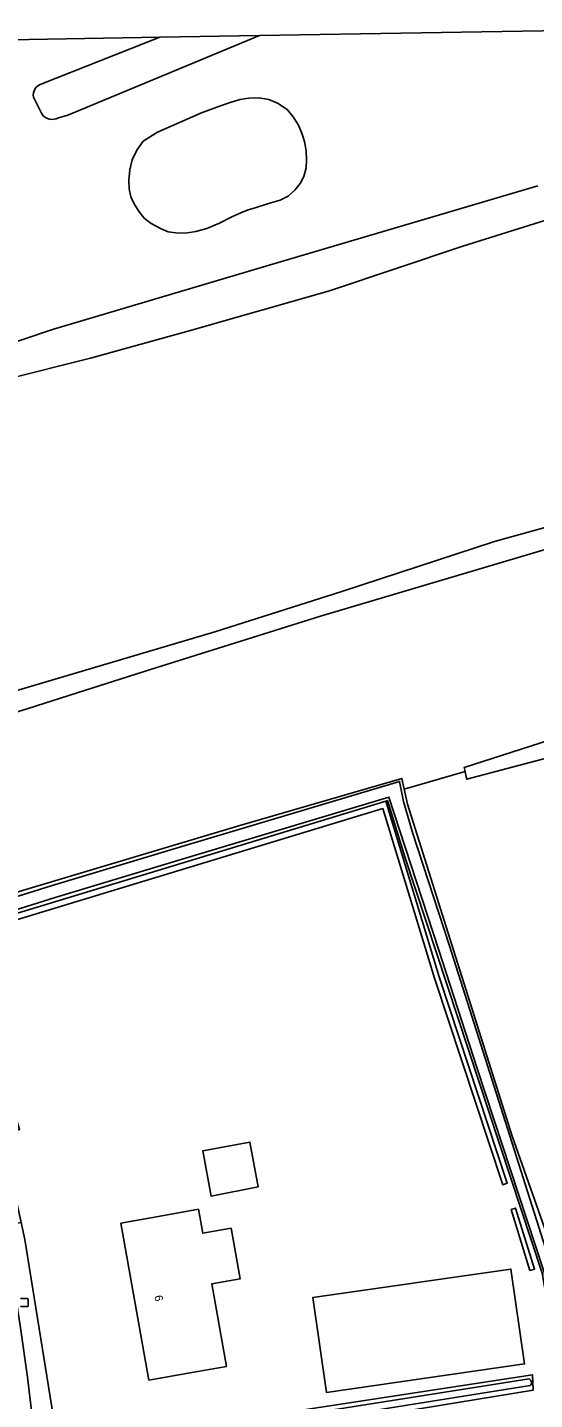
# Model space of a CAD drawing. Extents: x 162510 to 163918, y 388494 to 389774.
# Drawn here: x 163138.2 to 163201.6, y 389595.4 to 389766.8 of the extents above; entities that cross this region are included whole.
import ezdxf

# ---------------------------------------------------------------- set-up
doc = ezdxf.new("R2010")
doc.units = 0
for name, color, linetype in [('IMGEO_Erf', 7, 'Continuous'), ('IMGEO_Grasland_agrarisch', 7, 'Continuous'), ('IMGEO_Grasland_overig', 7, 'Continuous'), ('IMGEO_Groenvoorziening', 7, 'Continuous'), ('IMGEO_Haag', 7, 'Continuous'), ('IMGEO_Kolk', 7, 'Continuous'), ('IMGEO_Loofbos', 7, 'Continuous'), ('IMGEO_Oever', 7, 'Continuous'), ('IMGEO_Pand', 7, 'Continuous'), ('IMGEO_Pand_nummerreeks', 7, 'Continuous'), ('IMGEO_Rijbaan_lokaal_gesloten', 7, 'Continuous'), ('IMGEO_Rijbaan_lokaal_open', 7, 'Continuous'), ('IMGEO_Sloot', 7, 'Continuous'), ('IMGEO_Waterloop', 7, 'Continuous')]:
    doc.layers.add(name, color=color, linetype=linetype)

msp = doc.modelspace()

# ---------------------------------------------------------------- linework, layer by layer
at = {"layer": 'IMGEO_Erf'}
for points in [[(163146.78, 389560.38), (163147.56, 389555.75), (163147.85, 389554.47), (163200.47, 389563.08), (163209.16, 389564.77), (163211.12, 389565.15), (163210.61, 389567.92), (163211.95, 389568.29), (163210.99, 389575.22), (163208.34, 389574.96), (163206.56, 389587.55), (163202.54, 389611.21), (163185.36, 389663.19), (163183.2, 389670.23), (163182.98, 389670.17), (163189.65, 389648.22), (163198.16, 389622.43), (163197.59, 389622.24), (163189.08, 389648.04), (163182.62, 389669.26)], [(163182.62, 389669.26), (163129.68, 389653.16), (163134.78, 389636.98), (163137.23, 389629.16), (163136.65, 389628.98), (163134.21, 389636.8), (163129.11, 389652.98), (163128.88, 389653.71), (163128.66, 389653.64), (163127.75, 389653.25), (163135.63, 389625.83), (163137.44, 389617.53), (163137.9, 389615.42), (163141.86, 389590.82)], [(163143.07, 389589.58), (163201.3, 389598.51), (163201.38, 389596.57), (163184.87, 389593.87)]]:
    msp.add_lwpolyline(points, dxfattribs=at)
for points in [[(163160.12, 389626.49), (163166.02, 389627.57), (163167.03, 389621.98), (163161.17, 389620.83)], [(163154.82, 389618.32), (163159.58, 389619.17), (163160.12, 389616.18), (163163.66, 389616.81), (163164.79, 389610.48), (163161.25, 389609.85), (163163.08, 389599.55), (163158.32, 389598.71), (163153.4, 389597.83), (163149.9, 389617.44)], [(163198.64, 389619.15), (163199.21, 389619.32), (163201.57, 389611.7), (163200.99, 389611.52)], [(163198.61, 389611.71), (163200.32, 389599.85), (163175.56, 389596.29), (163173.86, 389608.15)]]:
    msp.add_lwpolyline(points, close=True, dxfattribs=at)
at = {"layer": 'IMGEO_Grasland_agrarisch'}
for points in [[(163221.12, 389707.01), (163174.85, 389693.27), (163153.6, 389686.6), (163145.34, 389683.97), (163138.31, 389681.76), (163128.29, 389678.66), (163119.39, 389675.84), (163118.6, 389675.44), (163122.28, 389667.1), (163123.95, 389662.66), (163127.06, 389655.65), (163128.25, 389656.23), (163164.76, 389667.14), (163184.98, 389673), (163185.27, 389671.67), (163192.89, 389673.85), (163192.77, 389674.36), (163208.18, 389679.31)], [(163297.17, 389702.51), (163289.96, 389700.48), (163277.82, 389697.22), (163262.01, 389692.5), (163249.69, 389688.83), (163236.87, 389684.56), (163221.91, 389680.54), (163193.11, 389672.91), (163192.99, 389673.37), (163192.89, 389673.85), (163185.27, 389671.67), (163185.7, 389669.77), (163198.78, 389628.32), (163204.59, 389611.79), (163204.95, 389610.01), (163240.99, 389618.17), (163260.86, 389623.21), (163287.25, 389629.6), (163301.29, 389632.53)]]:
    msp.add_lwpolyline(points, dxfattribs=at)
at = {"layer": 'IMGEO_Grasland_overig'}
for points in [[(163227.79, 389766.83), (163167.23, 389765.81), (163143.28, 389755.87), (163142.09, 389755.53)], [(163154.74, 389765.6), (163128.98, 389765.17), (163099.82, 389764.68), (163099.8, 389764.24), (163099.99, 389762.8), (163100.34, 389761.29), (163100.86, 389759.93), (163101.7, 389758.54), (163107.92, 389750.97), (163109.9, 389752.61), (163112.8, 389754.86), (163124.39, 389754.15), (163126.86, 389750.62), (163127.73, 389748.96), (163115.29, 389742.12), (163116.01, 389740.57), (163119.24, 389740.19), (163129.7, 389725.19), (163141.35, 389729.09), (163168.42, 389737.11), (163201.99, 389747.04)], [(163140, 389759.77), (163154.74, 389765.6)], [(163140.05, 389755.97), (163138.96, 389758.1)]]:
    msp.add_lwpolyline(points, dxfattribs=at)
msp.add_lwpolyline([(163169.44, 389757.36), (163170.66, 389756.57), (163171.41, 389755.67), (163172.09, 389754.6), (163172.55, 389753.51), (163172.82, 389752.56), (163173.02, 389751.41), (163173.1, 389750.27), (163173.03, 389749.28), (163172.76, 389748.21), (163172.28, 389747.32), (163171.64, 389746.48), (163170.8, 389745.74), (163169.79, 389745.27), (163168.35, 389744.84), (163166.54, 389744.24), (163165.8, 389744.04), (163164.88, 389743.67), (163163.77, 389743.18), (163162.21, 389742.38), (163160.63, 389741.73), (163159.26, 389741.33), (163158.22, 389741.17), (163157.09, 389741.13), (163155.81, 389741.31), (163154.91, 389741.65), (163153.66, 389742.32), (163152.8, 389743.01), (163152.23, 389743.74), (163151.61, 389744.7), (163151.15, 389745.66), (163150.92, 389746.68), (163150.9, 389747.74), (163151.02, 389749.03), (163151.31, 389750.28), (163151.87, 389751.5), (163152.66, 389752.61), (163154.45, 389753.73), (163159.98, 389756.16), (163162.33, 389757.05), (163163.67, 389757.51), (163164.81, 389757.81), (163165.89, 389758), (163167.14, 389758.02), (163168.38, 389757.81)], close=True, dxfattribs=at)
for centre, radius, start, end in [((163140.41, 389758.36), 1.47, 106.0897, 190.1276), ((163141.33, 389756.94), 1.6, 216.9454, 298.3663)]:
    msp.add_arc(centre, radius, start, end, dxfattribs=at)
at = {"layer": 'IMGEO_Groenvoorziening'}
for points in [[(163182.62, 389669.26), (163189.08, 389648.04), (163197.59, 389622.24), (163198.16, 389622.43), (163189.65, 389648.22), (163182.98, 389670.17), (163128.88, 389653.71), (163129.11, 389652.98), (163134.21, 389636.8), (163136.65, 389628.98), (163137.23, 389629.16), (163134.78, 389636.98), (163129.68, 389653.16)], [(163198.64, 389619.15), (163200.99, 389611.52), (163201.57, 389611.7), (163199.21, 389619.32)]]:
    msp.add_lwpolyline(points, close=True, dxfattribs=at)
at = {"layer": 'IMGEO_Haag'}
for points in [[(163182.62, 389669.26), (163189.08, 389648.04), (163197.59, 389622.24), (163198.16, 389622.43), (163189.65, 389648.22), (163182.98, 389670.17), (163128.88, 389653.71), (163129.11, 389652.98), (163134.21, 389636.8), (163136.65, 389628.98), (163137.23, 389629.16), (163134.78, 389636.98), (163129.68, 389653.16)], [(163198.64, 389619.15), (163200.99, 389611.52), (163201.57, 389611.7), (163199.21, 389619.32)]]:
    msp.add_lwpolyline(points, close=True, dxfattribs=at)
at = {"layer": 'IMGEO_Kolk'}
for p, q in [((163137.37, 389608.03), (163138.22, 389608.03)), ((163138.22, 389607.03), (163137.37, 389607.03)), ((163138.3, 389607.96), (163138.3, 389607.1))]:
    msp.add_line(p, q, dxfattribs=at)
for points in [[(163137.37, 389608.03), (163138.22, 389608.03)], [(163138.22, 389607.03), (163137.37, 389607.03)], [(163138.3, 389607.96), (163138.3, 389607.1)]]:
    msp.add_lwpolyline(points, dxfattribs=at)
for centre, start, end in [((163138.22, 389607.95), 1.552, 88.448), ((163138.22, 389607.95), 1.552, 88.448), ((163138.22, 389607.1), 271.552, 358.448), ((163138.22, 389607.1), 271.552, 358.448)]:
    msp.add_arc(centre, 0.0765, start, end, dxfattribs=at)
at = {"layer": 'IMGEO_Loofbos'}
for points in [[(163206.42, 389743.82), (163192.61, 389739.52), (163175.95, 389733.92), (163158.42, 389728.94), (163146.11, 389725.52), (163135.48, 389722.83)], [(163131.11, 389682.28), (163161.64, 389691.33), (163177.48, 389696.34), (163196.56, 389702.6), (163240.24, 389714.74)]]:
    msp.add_lwpolyline(points, dxfattribs=at)
at = {"layer": 'IMGEO_Oever'}
for points in [[(163204.59, 389611.79), (163198.78, 389628.32), (163185.7, 389669.77), (163185.27, 389671.67), (163184.98, 389673), (163164.76, 389667.14), (163128.25, 389656.23), (163127.06, 389655.65), (163125.95, 389655.11), (163126.26, 389652.6), (163127.75, 389653.25), (163128.66, 389653.64), (163128.88, 389653.71), (163182.98, 389670.17), (163183.2, 389670.23), (163185.36, 389663.19), (163202.54, 389611.21)], [(163127.36, 389654.81), (163127.42, 389654.95), (163127.49, 389655.1), (163128.65, 389655.68), (163141.2, 389659.58), (163157.51, 389664.5), (163184.71, 389672.63), (163185.18, 389670.12), (163186.36, 389666.11), (163190.93, 389652.11), (163195.7, 389637.16), (163203.77, 389611.71), (163205.31, 389601.98), (163207.46, 389588.09), (163208.42, 389584.17), (163209.29, 389580.64), (163210.38, 389576.22), (163210.35, 389576.08), (163210.31, 389575.95)], [(163189.57, 389651.67), (163183.37, 389670.68), (163157.96, 389663.03), (163141.7, 389658.12), (163128.51, 389654), (163128.06, 389653.81)], [(163209.32, 389575.82), (163206.7, 389587.88), (163204.55, 389601.86), (163202.71, 389611.45), (163194.4, 389636.75), (163189.57, 389651.67)], [(163201.3, 389598.51), (163143.07, 389589.58), (163142.27, 389589.02), (163142.41, 389588.43), (163143.22, 389588.95), (163174.85, 389593.85), (163200.91, 389598)], [(163201.02, 389597.16), (163174.98, 389593.01), (163143.53, 389588.15), (163142.62, 389587.51), (163142.7, 389587.12), (163178.87, 389592.95), (163178.86, 389593.01), (163184.87, 389593.87), (163201.38, 389596.57), (163201.3, 389598.51)]]:
    msp.add_lwpolyline(points, dxfattribs=at)
for centre, radius, start, end in [((163199.78, 389596.88), 1.59, 28.0114, 44.7887), ((163200.64, 389597.68), 0.646, 306.3118, 331.4696), ((163200.91, 389597.48), 0.311, 339.9795, 28.1595)]:
    msp.add_arc(centre, radius, start, end, dxfattribs=at)
at = {"layer": 'IMGEO_Pand'}
for points in [[(163161.17, 389620.83), (163167.03, 389621.98), (163166.02, 389627.57), (163160.12, 389626.49)], [(163160.12, 389616.18), (163159.58, 389619.17), (163154.82, 389618.32), (163149.9, 389617.44), (163153.4, 389597.83), (163158.32, 389598.71), (163163.08, 389599.55), (163161.25, 389609.85), (163164.79, 389610.48), (163163.66, 389616.81)], [(163175.56, 389596.29), (163200.32, 389599.85), (163198.61, 389611.71), (163173.86, 389608.15)]]:
    msp.add_lwpolyline(points, close=True, dxfattribs=at)
at = {"layer": 'IMGEO_Rijbaan_lokaal_gesloten'}
msp.add_lwpolyline([(163141.59, 389569.92), (163141.05, 389573.69), (163140.09, 389579.9), (163139.71, 389583.14), (163139.5, 389586.1), (163139.43, 389588.1), (163138.22, 389598.19), (163137.34, 389604.37), (163136.22, 389611.66), (163135.21, 389617.1), (163135.2, 389617.13), (163135.05, 389618.01), (163134.84, 389619.05), (163133.21, 389626.24)], dxfattribs=at)
at = {"layer": 'IMGEO_Rijbaan_lokaal_open'}
msp.add_lwpolyline([(163137.9, 389615.42), (163137.44, 389617.53), (163135.6, 389617.2), (163135.2, 389617.13), (163135.21, 389617.1), (163136.22, 389611.66), (163137.34, 389604.37), (163138.22, 389598.19), (163139.43, 389588.1), (163139.61, 389588.09), (163142.03, 389590.07), (163141.86, 389590.82)], close=True, dxfattribs=at)
at = {"layer": 'IMGEO_Sloot'}
for points in [[(163154.74, 389765.6), (163140, 389759.77)], [(163142.09, 389755.53), (163143.28, 389755.87), (163167.23, 389765.81), (163154.74, 389765.6)], [(163138.96, 389758.1), (163140.05, 389755.97)], [(163201.99, 389747.04), (163168.42, 389737.11), (163141.35, 389729.09), (163129.7, 389725.19), (163096.12, 389712.1), (163098.61, 389709.59), (163103.91, 389711.81), (163127.61, 389720.05), (163135.48, 389722.83), (163146.11, 389725.52), (163158.42, 389728.94), (163175.95, 389733.92), (163192.61, 389739.52), (163206.42, 389743.82)], [(163240.24, 389714.74), (163196.56, 389702.6), (163177.48, 389696.34), (163161.64, 389691.33), (163131.11, 389682.28)], [(163128.29, 389678.66), (163138.31, 389681.76), (163145.34, 389683.97), (163153.6, 389686.6), (163174.85, 389693.27), (163221.12, 389707.01)]]:
    msp.add_lwpolyline(points, dxfattribs=at)
msp.add_lwpolyline([(163166.54, 389744.24), (163168.35, 389744.84), (163169.79, 389745.27), (163170.8, 389745.74), (163171.64, 389746.48), (163172.28, 389747.32), (163172.76, 389748.21), (163173.03, 389749.28), (163173.1, 389750.27), (163173.02, 389751.41), (163172.82, 389752.56), (163172.55, 389753.51), (163172.09, 389754.6), (163171.41, 389755.67), (163170.66, 389756.57), (163169.44, 389757.36), (163168.38, 389757.81), (163167.14, 389758.02), (163165.89, 389758), (163164.81, 389757.81), (163163.67, 389757.51), (163162.33, 389757.05), (163159.98, 389756.16), (163154.45, 389753.73), (163152.66, 389752.61), (163151.87, 389751.5), (163151.31, 389750.28), (163151.02, 389749.03), (163150.9, 389747.74), (163150.92, 389746.68), (163151.15, 389745.66), (163151.61, 389744.7), (163152.23, 389743.74), (163152.8, 389743.01), (163153.66, 389742.32), (163154.91, 389741.65), (163155.81, 389741.31), (163157.09, 389741.13), (163158.22, 389741.17), (163159.26, 389741.33), (163160.63, 389741.73), (163162.21, 389742.38), (163163.77, 389743.18), (163164.88, 389743.67), (163165.8, 389744.04)], close=True, dxfattribs=at)
for centre, radius, start, end in [((163140.41, 389758.36), 1.47, 106.0897, 190.1276), ((163141.33, 389756.94), 1.6, 216.9454, 298.3663)]:
    msp.add_arc(centre, radius, start, end, dxfattribs=at)
at = {"layer": 'IMGEO_Waterloop'}
for points in [[(163208.18, 389679.31), (163192.77, 389674.36), (163192.89, 389673.85), (163192.99, 389673.37), (163193.11, 389672.91), (163221.91, 389680.54)], [(163210.31, 389575.95), (163210.35, 389576.08), (163210.38, 389576.22), (163209.29, 389580.64), (163208.42, 389584.17), (163207.46, 389588.09), (163205.31, 389601.98), (163203.77, 389611.71), (163195.7, 389637.16), (163190.93, 389652.11), (163186.36, 389666.11), (163185.18, 389670.12), (163184.71, 389672.63), (163157.51, 389664.5), (163141.2, 389659.58), (163128.65, 389655.68), (163127.49, 389655.1), (163127.42, 389654.95), (163127.36, 389654.81)], [(163128.06, 389653.81), (163128.51, 389654), (163141.7, 389658.12), (163157.96, 389663.03), (163183.37, 389670.68), (163189.57, 389651.67), (163194.4, 389636.75), (163202.71, 389611.45), (163204.55, 389601.86), (163206.7, 389587.88)], [(163200.91, 389598), (163174.85, 389593.85), (163143.22, 389588.95), (163142.41, 389588.43), (163142.62, 389587.51), (163143.53, 389588.15), (163174.98, 389593.01), (163201.02, 389597.16)]]:
    msp.add_lwpolyline(points, dxfattribs=at)
for centre, radius, start, end in [((163199.78, 389596.88), 1.59, 28.0114, 44.7887), ((163200.64, 389597.68), 0.646, 306.3118, 331.4696), ((163200.91, 389597.48), 0.311, 339.9795, 28.1595)]:
    msp.add_arc(centre, radius, start, end, dxfattribs=at)

# ---------------------------------------------------------------- texts
at = {"layer": 'IMGEO_Pand_nummerreeks'}
msp.add_text('6', height=1, rotation=280.1166, dxfattribs=at).set_placement((163154.08, 389608.35))

doc.saveas('drawing.dxf')
